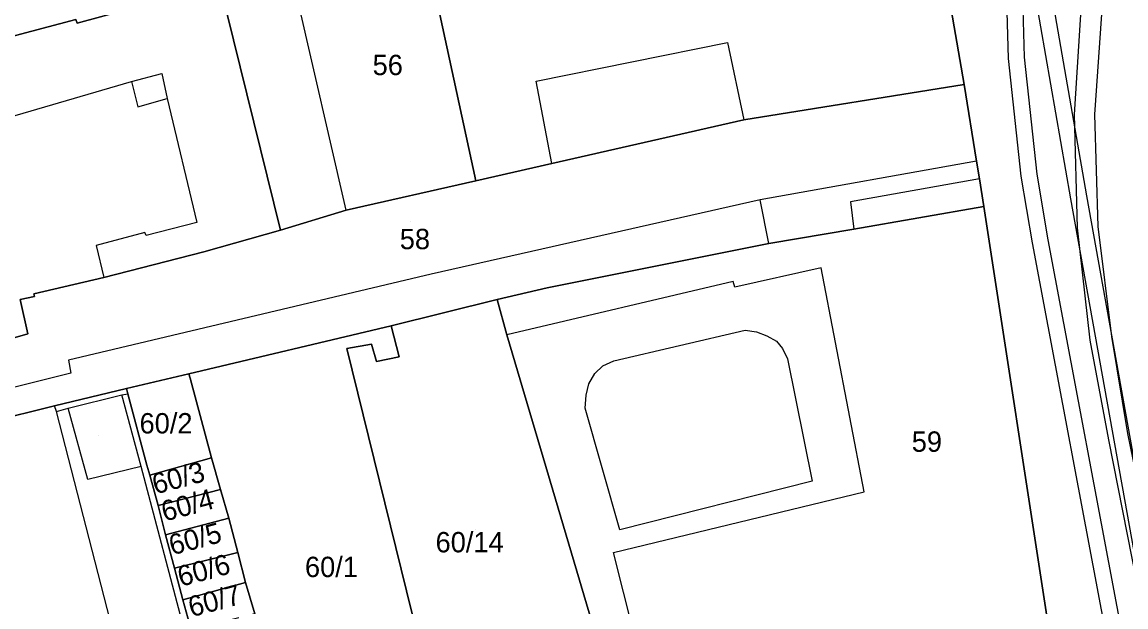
# Model space of a CAD drawing. Extents: x -263423 to -261326, y -1240067 to -1237864.
# Drawn here: x -262987.3 to -262878.7, y -1239350.4 to -1239293 of the extents above; entities that cross this region are included whole.
import ezdxf

# ---------------------------------------------------------------- set-up
doc = ezdxf.new("R2010")
doc.units = 0
for name, color, linetype in [('body_kn', 7, 'Continuous'), ('kladpar_druhypozemkov', 7, 'Continuous'), ('kladpar_hranice', 7, 'Continuous'), ('kladpar_parcelnecisla', 7, 'Continuous'), ('kladpar_plochy', 7, 'Continuous'), ('tarchy_linie', 7, 'Continuous'), ('zappar_hrandruhpozemk', 7, 'Continuous')]:
    doc.layers.add(name, color=color, linetype=linetype)

msp = doc.modelspace()

# ---------------------------------------------------------------- linework, layer by layer
at = {"layer": 'body_kn'}
for p, q in [((-262981.84, -1239293.12), (-262981.84, -1239293.12)), ((-262917.92, -1239295.02), (-262917.92, -1239295.02)), ((-262890.28, -1239296.56), (-262890.28, -1239296.56)), ((-262888.71, -1239296.45), (-262888.71, -1239296.45)), ((-262973.51, -1239298.06), (-262973.51, -1239298.06)), ((-262936.72, -1239298.8), (-262936.72, -1239298.8)), ((-262976.51, -1239298.82), (-262976.51, -1239298.82)), ((-262976.51, -1239298.82), (-262976.51, -1239298.82)), ((-262894.66, -1239299.14), (-262894.66, -1239299.14)), ((-262972.99, -1239300.49), (-262972.99, -1239300.49)), ((-262975.87, -1239301.32), (-262975.87, -1239301.32)), ((-262916.31, -1239302.61), (-262916.31, -1239302.61)), ((-262883.84, -1239302.07), (-262883.84, -1239302.07)), ((-262881.83, -1239302.09), (-262881.83, -1239302.09)), ((-262935.19, -1239306.9), (-262935.19, -1239306.9)), ((-262935.19, -1239306.9), (-262935.19, -1239306.9)), ((-262893.43, -1239306.67), (-262893.43, -1239306.67)), ((-262893.43, -1239306.67), (-262893.43, -1239306.67)), ((-262893.15, -1239308.39), (-262893.15, -1239308.39)), ((-262893.15, -1239308.39), (-262893.15, -1239308.39)), ((-262889.03, -1239308.15), (-262889.03, -1239308.15)), ((-262887.47, -1239307.93), (-262887.47, -1239307.93)), ((-262942.65, -1239308.58), (-262942.65, -1239308.58)), ((-262942.65, -1239308.58), (-262942.65, -1239308.58)), ((-262914.71, -1239310.46), (-262914.71, -1239310.46)), ((-262905.83, -1239310.66), (-262905.83, -1239310.66)), ((-262884.2, -1239310.37), (-262884.2, -1239310.37)), ((-262882.58, -1239310.08), (-262882.58, -1239310.08)), ((-262955.4, -1239311.48), (-262955.4, -1239311.48)), ((-262955.4, -1239311.48), (-262955.4, -1239311.48)), ((-262892.7, -1239311.13), (-262892.7, -1239311.13)), ((-262970.09, -1239312.69), (-262970.09, -1239312.69)), ((-262975.18, -1239313.66), (-262975.18, -1239313.66)), ((-262975.06, -1239313.98), (-262975.06, -1239313.98)), ((-262961.85, -1239313.44), (-262961.85, -1239313.44)), ((-262905.5, -1239313.33), (-262905.5, -1239313.33)), ((-262905.5, -1239313.33), (-262905.5, -1239313.33)), ((-262883.55, -1239313.2), (-262883.55, -1239313.2)), ((-262881.51, -1239313.08), (-262881.51, -1239313.08)), ((-262979.97, -1239314.95), (-262979.97, -1239314.95)), ((-262913.85, -1239314.74), (-262913.85, -1239314.74)), ((-262913.85, -1239314.74), (-262913.85, -1239314.74)), ((-262887.93, -1239314.68), (-262887.93, -1239314.68)), ((-262886.38, -1239314.4), (-262886.38, -1239314.4)), ((-262969.39, -1239315.56), (-262969.39, -1239315.56)), ((-262908.7, -1239317.14), (-262908.7, -1239317.14)), ((-262979.22, -1239318.08), (-262979.22, -1239318.08)), ((-262947.04, -1239317.77), (-262947.04, -1239317.77)), ((-262935.64, -1239319.09), (-262935.64, -1239319.09)), ((-262917.36, -1239318.48), (-262917.36, -1239318.48)), ((-262917.18, -1239319.05), (-262917.18, -1239319.05)), ((-262986.1, -1239319.71), (-262986.1, -1239319.71)), ((-262986.05, -1239319.97), (-262986.05, -1239319.97)), ((-262940.56, -1239320.26), (-262940.56, -1239320.26)), ((-262940.56, -1239320.26), (-262940.56, -1239320.26)), ((-262986.7, -1239323.64), (-262986.7, -1239323.64)), ((-262950.96, -1239322.83), (-262950.96, -1239322.83)), ((-262939.62, -1239323.71), (-262939.62, -1239323.71)), ((-262916.19, -1239323.27), (-262916.19, -1239323.27)), ((-262915.05, -1239323.42), (-262915.05, -1239323.42)), ((-262952.9, -1239324.63), (-262952.9, -1239324.63)), ((-262914.05, -1239323.82), (-262914.05, -1239323.82)), ((-262913.11, -1239324.35), (-262913.11, -1239324.35)), ((-262882.28, -1239324.23), (-262882.28, -1239324.23)), ((-262880.16, -1239323.89), (-262880.16, -1239323.89)), ((-262955.32, -1239325.08), (-262955.32, -1239325.08)), ((-262950.2, -1239325.89), (-262950.2, -1239325.89)), ((-262912.49, -1239325.06), (-262912.49, -1239325.06)), ((-262982.69, -1239326.2), (-262982.69, -1239326.2)), ((-262952.43, -1239326.35), (-262952.43, -1239326.35)), ((-262930.17, -1239326.77), (-262930.17, -1239326.77)), ((-262929.08, -1239326.29), (-262929.08, -1239326.29)), ((-262912, -1239326.09), (-262912, -1239326.09)), ((-262982.47, -1239327.48), (-262982.47, -1239327.48)), ((-262970.86, -1239327.55), (-262970.86, -1239327.55)), ((-262970.86, -1239327.55), (-262970.86, -1239327.55)), ((-262970.74, -1239327.99), (-262970.74, -1239327.99)), ((-262930.94, -1239327.52), (-262930.94, -1239327.52)), ((-262976.99, -1239329.01), (-262976.99, -1239329.01)), ((-262976.99, -1239329.01), (-262976.99, -1239329.01)), ((-262931.54, -1239328.52), (-262931.54, -1239328.52)), ((-262977.44, -1239329.62), (-262977.44, -1239329.62)), ((-262977.44, -1239329.62), (-262977.44, -1239329.62)), ((-262976.86, -1239329.51), (-262976.86, -1239329.51)), ((-262931.82, -1239329.66), (-262931.82, -1239329.66)), ((-262984.06, -1239330.69), (-262984.06, -1239330.69)), ((-262983.88, -1239331.26), (-262983.88, -1239331.26)), ((-262982.73, -1239330.91), (-262982.73, -1239330.91)), ((-262982.73, -1239330.91), (-262982.73, -1239330.91)), ((-262931.91, -1239330.93), (-262931.91, -1239330.93)), ((-262880.45, -1239334.04), (-262880.45, -1239334.04)), ((-262975.56, -1239336.65), (-262975.56, -1239336.65)), ((-262974.99, -1239336.54), (-262974.99, -1239336.54)), ((-262968.63, -1239335.79), (-262968.63, -1239335.79)), ((-262968.63, -1239335.79), (-262968.63, -1239335.79)), ((-262974.69, -1239337.5), (-262974.69, -1239337.5)), ((-262980.79, -1239337.94), (-262980.79, -1239337.94)), ((-262967.74, -1239338.92), (-262967.74, -1239338.92)), ((-262967.74, -1239338.92), (-262967.74, -1239338.92)), ((-262909.6, -1239338.09), (-262909.6, -1239338.09)), ((-262904.48, -1239339.15), (-262904.48, -1239339.15)), ((-262973.87, -1239340.5), (-262973.87, -1239340.5)), ((-262966.92, -1239341.73), (-262966.92, -1239341.73)), ((-262966.92, -1239341.73), (-262966.92, -1239341.73)), ((-262928.49, -1239342.89), (-262928.49, -1239342.89)), ((-262928.49, -1239342.89), (-262928.49, -1239342.89)), ((-262973.17, -1239343.38), (-262973.17, -1239343.38)), ((-262966.04, -1239345.12), (-262966.04, -1239345.12)), ((-262966.04, -1239345.12), (-262966.04, -1239345.12)), ((-262929.11, -1239345.1), (-262929.11, -1239345.1)), ((-262972.29, -1239346.64), (-262972.29, -1239346.64)), ((-262965.28, -1239348.06), (-262965.28, -1239348.06)), ((-262965.28, -1239348.06), (-262965.28, -1239348.06)), ((-262971.47, -1239349.77), (-262971.47, -1239349.77))]:
    msp.add_line(p, q, dxfattribs=at)
at = {"layer": 'kladpar_druhypozemkov'}
for p, q in [((-262951.22, -1239296.18), (-262951.22, -1239296.18)), ((-262949.06, -1239312.61), (-262949.06, -1239312.61)), ((-262972.66, -1239331.31), (-262972.66, -1239331.31)), ((-262897.92, -1239333), (-262897.92, -1239333)), ((-262979.74, -1239333.64), (-262979.74, -1239333.64)), ((-262970.66, -1239336.91), (-262970.66, -1239336.91)), ((-262969.96, -1239340.01), (-262969.96, -1239340.01)), ((-262942.73, -1239342.85), (-262942.73, -1239342.85)), ((-262969.56, -1239343.31), (-262969.56, -1239343.31)), ((-262957.23, -1239345.19), (-262957.23, -1239345.19)), ((-262968.36, -1239346.41), (-262968.36, -1239346.41)), ((-262967.66, -1239349.41), (-262967.66, -1239349.41))]:
    msp.add_line(p, q, dxfattribs=at)
at = {"layer": 'kladpar_hranice'}
for points in [[(-262947.83, -1239284.64), (-262942.65, -1239308.58), (-262955.4, -1239311.48), (-262961.85, -1239313.44), (-262967.8, -1239289.42), (-262960.85, -1239287.79), (-262947.83, -1239284.64)], [(-262896.35, -1239289.26), (-262894.66, -1239299.14), (-262916.31, -1239302.61), (-262935.19, -1239306.9), (-262942.65, -1239308.58), (-262947.83, -1239284.64)], [(-262969.9, -1239289.82), (-262981.84, -1239293.12), (-262981.96, -1239292.73), (-262996.58, -1239296.61), (-262996.46, -1239296.99), (-263013.25, -1239301.58), (-263014.54, -1239296.85), (-262988.49, -1239289.6)], [(-262981.96, -1239292.73), (-262981.84, -1239293.12), (-262969.9, -1239289.82), (-262967.8, -1239289.42), (-262961.85, -1239313.44), (-262969.39, -1239315.56), (-262979.22, -1239318.08), (-262986.1, -1239319.71), (-262986.05, -1239319.97), (-262987.45, -1239320.25), (-262986.7, -1239323.64), (-263004, -1239328.6), (-263005.55, -1239324.05), (-263006.38, -1239321.43), (-263013.25, -1239301.58), (-262996.46, -1239296.99), (-262996.58, -1239296.61), (-262981.96, -1239292.73)], [(-262873.86, -1239412.64), (-262874.96, -1239407.6), (-262877.73, -1239395.15), (-262878.88, -1239389.91), (-262879.11, -1239388.82), (-262880.36, -1239382.13), (-262881.22, -1239377.79), (-262886.31, -1239352.64), (-262892.7, -1239311.13), (-262893.15, -1239308.39), (-262893.43, -1239306.67), (-262894.66, -1239299.14), (-262896.35, -1239289.26)], [(-262942.65, -1239308.58), (-262935.19, -1239306.9), (-262916.31, -1239302.61), (-262894.66, -1239299.14), (-262893.43, -1239306.67), (-262893.15, -1239308.39), (-262892.7, -1239311.13), (-262905.5, -1239313.33), (-262913.85, -1239314.74), (-262935.64, -1239319.09), (-262940.56, -1239320.26), (-262950.96, -1239322.83), (-262970.86, -1239327.55), (-262976.99, -1239329.01), (-262984.06, -1239330.69), (-262990.44, -1239332.26)], [(-263004, -1239328.6), (-262986.7, -1239323.64), (-262987.45, -1239320.25), (-262986.05, -1239319.97), (-262986.1, -1239319.71), (-262979.22, -1239318.08), (-262969.39, -1239315.56), (-262961.85, -1239313.44), (-262955.4, -1239311.48), (-262942.65, -1239308.58)], [(-262905.5, -1239313.33), (-262892.7, -1239311.13), (-262886.31, -1239352.64), (-262926.04, -1239361.62), (-262928.21, -1239362.21), (-262939.62, -1239323.71), (-262940.56, -1239320.26), (-262935.64, -1239319.09), (-262913.85, -1239314.74), (-262905.5, -1239313.33)], [(-262940.56, -1239320.26), (-262939.62, -1239323.71), (-262928.21, -1239362.21), (-262944.87, -1239366.23), (-262945.18, -1239366.29), (-262955.32, -1239325.08), (-262952.9, -1239324.63), (-262952.43, -1239326.35), (-262950.2, -1239325.89), (-262950.96, -1239322.83), (-262940.56, -1239320.26)], [(-262970.86, -1239327.55), (-262950.96, -1239322.83), (-262950.2, -1239325.89), (-262952.43, -1239326.35), (-262952.9, -1239324.63), (-262955.32, -1239325.08), (-262945.18, -1239366.29), (-262959.47, -1239369.54), (-262960.23, -1239366.54), (-262961.18, -1239363.46), (-262961.93, -1239360.33), (-262962.75, -1239357.27), (-262963.57, -1239354.2), (-262964.39, -1239351.13), (-262965.28, -1239348.06), (-262966.04, -1239345.12), (-262966.92, -1239341.73), (-262967.74, -1239338.92), (-262968.63, -1239335.79), (-262970.74, -1239327.99), (-262970.86, -1239327.55)], [(-262970.86, -1239327.55), (-262970.74, -1239327.99), (-262968.63, -1239335.79), (-262974.69, -1239337.5), (-262974.99, -1239336.54), (-262976.86, -1239329.51), (-262976.99, -1239329.01), (-262970.86, -1239327.55)], [(-262990.44, -1239332.26), (-262984.06, -1239330.69), (-262976.99, -1239329.01)], [(-262976.99, -1239329.01), (-262976.86, -1239329.51), (-262974.99, -1239336.54), (-262974.69, -1239337.5), (-262973.87, -1239340.5), (-262973.17, -1239343.38), (-262972.29, -1239346.64), (-262971.47, -1239349.77), (-262970.65, -1239352.71), (-262969.89, -1239355.78), (-262969.01, -1239358.97), (-262968.25, -1239361.91), (-262967.49, -1239365.04), (-262966.61, -1239368.11), (-262965.91, -1239370.92), (-262966.42, -1239371.1), (-262971.65, -1239372.45), (-262973.13, -1239373.05), (-262990.33, -1239376.43)], [(-262968.63, -1239335.79), (-262967.74, -1239338.92), (-262973.87, -1239340.5), (-262974.69, -1239337.5), (-262968.63, -1239335.79)], [(-262967.74, -1239338.92), (-262966.92, -1239341.73), (-262973.17, -1239343.38), (-262973.87, -1239340.5), (-262967.74, -1239338.92)], [(-262966.92, -1239341.73), (-262966.04, -1239345.12), (-262972.29, -1239346.64), (-262973.17, -1239343.38), (-262966.92, -1239341.73)], [(-262966.04, -1239345.12), (-262965.28, -1239348.06), (-262971.47, -1239349.77), (-262972.29, -1239346.64), (-262966.04, -1239345.12)], [(-262965.28, -1239348.06), (-262964.39, -1239351.13), (-262970.65, -1239352.71), (-262971.47, -1239349.77), (-262965.28, -1239348.06)]]:
    msp.add_lwpolyline(points, dxfattribs=at)
at = {"layer": 'kladpar_plochy'}
for p, q in [((-262894.66, -1239299.14), (-262896.35, -1239289.26)), ((-262893.43, -1239306.67), (-262894.66, -1239299.14)), ((-262893.15, -1239308.39), (-262893.43, -1239306.67)), ((-262892.7, -1239311.13), (-262893.15, -1239308.39)), ((-262886.31, -1239352.64), (-262892.7, -1239311.13))]:
    msp.add_line(p, q, dxfattribs=at)
for points in [[(-262909.57, -1239275.82), (-262909.51, -1239276.2), (-262898.86, -1239273.95), (-262898.76, -1239274.84), (-262898.02, -1239279.05), (-262897.65, -1239279.19), (-262896.31, -1239278.96), (-262895.61, -1239278.92), (-262895.38, -1239280.06), (-262895.16, -1239281.53), (-262894.93, -1239282.81), (-262894.66, -1239284.59), (-262894.43, -1239285.93), (-262894.15, -1239287.53), (-262893.93, -1239288.86), (-262894.63, -1239288.98), (-262895.96, -1239289.2), (-262896.35, -1239289.26), (-262894.66, -1239299.14), (-262916.31, -1239302.61), (-262935.19, -1239306.9), (-262942.65, -1239308.58), (-262947.83, -1239284.64), (-262930.73, -1239280.44)], [(-262947.83, -1239284.64), (-262942.65, -1239308.58), (-262955.4, -1239311.48), (-262961.85, -1239313.44), (-262967.8, -1239289.42), (-262960.85, -1239287.79)], [(-262981.96, -1239292.73), (-262981.84, -1239293.12), (-262969.9, -1239289.82), (-262967.8, -1239289.42), (-262961.85, -1239313.44), (-262969.39, -1239315.56), (-262979.22, -1239318.08), (-262986.1, -1239319.71), (-262986.05, -1239319.97), (-262987.45, -1239320.25), (-262986.7, -1239323.64), (-263004, -1239328.6), (-263005.55, -1239324.05), (-263006.38, -1239321.43), (-263013.25, -1239301.58), (-262996.46, -1239296.99), (-262996.58, -1239296.61)], [(-262905.5, -1239313.33), (-262892.7, -1239311.13), (-262886.31, -1239352.64), (-262926.04, -1239361.62), (-262928.21, -1239362.21), (-262939.62, -1239323.71), (-262940.56, -1239320.26), (-262935.64, -1239319.09), (-262913.85, -1239314.74)], [(-262940.56, -1239320.26), (-262939.62, -1239323.71), (-262928.21, -1239362.21), (-262944.87, -1239366.23), (-262945.18, -1239366.29), (-262955.32, -1239325.08), (-262952.9, -1239324.63), (-262952.43, -1239326.35), (-262950.2, -1239325.89), (-262950.96, -1239322.83)], [(-262970.86, -1239327.55), (-262950.96, -1239322.83), (-262950.2, -1239325.89), (-262952.43, -1239326.35), (-262952.9, -1239324.63), (-262955.32, -1239325.08), (-262945.18, -1239366.29), (-262959.47, -1239369.54), (-262960.23, -1239366.54), (-262961.18, -1239363.46), (-262961.93, -1239360.33), (-262962.75, -1239357.27), (-262963.57, -1239354.2), (-262964.39, -1239351.13), (-262965.28, -1239348.06), (-262966.04, -1239345.12), (-262966.92, -1239341.73), (-262967.74, -1239338.92), (-262968.63, -1239335.79), (-262970.74, -1239327.99)], [(-262970.86, -1239327.55), (-262970.74, -1239327.99), (-262968.63, -1239335.79), (-262974.69, -1239337.5), (-262974.99, -1239336.54), (-262976.86, -1239329.51), (-262976.99, -1239329.01)], [(-262968.63, -1239335.79), (-262967.74, -1239338.92), (-262973.87, -1239340.5), (-262974.69, -1239337.5)], [(-262967.74, -1239338.92), (-262966.92, -1239341.73), (-262973.17, -1239343.38), (-262973.87, -1239340.5)], [(-262966.92, -1239341.73), (-262966.04, -1239345.12), (-262972.29, -1239346.64), (-262973.17, -1239343.38)], [(-262966.04, -1239345.12), (-262965.28, -1239348.06), (-262971.47, -1239349.77), (-262972.29, -1239346.64)], [(-262965.28, -1239348.06), (-262964.39, -1239351.13), (-262970.65, -1239352.71), (-262971.47, -1239349.77)]]:
    msp.add_lwpolyline(points, close=True, dxfattribs=at)
for points in [[(-262969.9, -1239289.82), (-262981.84, -1239293.12), (-262981.96, -1239292.73), (-262996.58, -1239296.61), (-262996.46, -1239296.99), (-263013.25, -1239301.58), (-263014.54, -1239296.85), (-262988.49, -1239289.6)], [(-263004, -1239328.6), (-262986.7, -1239323.64), (-262987.45, -1239320.25), (-262986.05, -1239319.97), (-262986.1, -1239319.71), (-262979.22, -1239318.08), (-262969.39, -1239315.56), (-262961.85, -1239313.44), (-262955.4, -1239311.48), (-262942.65, -1239308.58), (-262935.19, -1239306.9), (-262916.31, -1239302.61), (-262894.66, -1239299.14), (-262893.43, -1239306.67), (-262893.15, -1239308.39), (-262892.7, -1239311.13), (-262905.5, -1239313.33), (-262913.85, -1239314.74), (-262935.64, -1239319.09), (-262940.56, -1239320.26), (-262950.96, -1239322.83), (-262970.86, -1239327.55), (-262976.99, -1239329.01), (-262984.06, -1239330.69), (-262990.44, -1239332.26)], [(-262990.44, -1239332.26), (-262984.06, -1239330.69), (-262976.99, -1239329.01), (-262976.86, -1239329.51), (-262974.99, -1239336.54), (-262974.69, -1239337.5), (-262973.87, -1239340.5), (-262973.17, -1239343.38), (-262972.29, -1239346.64), (-262971.47, -1239349.77), (-262970.65, -1239352.71), (-262969.89, -1239355.78), (-262969.01, -1239358.97), (-262968.25, -1239361.91), (-262967.49, -1239365.04), (-262966.61, -1239368.11), (-262965.91, -1239370.92), (-262966.42, -1239371.1), (-262971.65, -1239372.45), (-262973.13, -1239373.05), (-262990.33, -1239376.43)]]:
    msp.add_lwpolyline(points, dxfattribs=at)
at = {"layer": 'tarchy_linie'}
for points in [[(-263002.97, -1238844.59), (-262980.25, -1238906.63), (-262945.58, -1239009.09), (-262938.29, -1239035.86), (-262916.38, -1239115.82), (-262894.12, -1239198.57), (-262876.1, -1239267.26), (-262891.06, -1239270.91), (-262884.2, -1239310.37), (-262877, -1239350.49), (-262869.73, -1239390.34), (-262861.27, -1239427.46), (-262857.92, -1239442.13), (-262856.51, -1239448.31), (-262843.28, -1239506.14), (-262818.17, -1239595.69)], [(-262869.63, -1239409.04), (-262873.55, -1239390.07), (-262880.44, -1239354.57), (-262887.93, -1239314.68), (-262889.03, -1239308.15), (-262890.28, -1239296.56), (-262890.67, -1239282.8), (-262892.97, -1239269.57), (-262890.47, -1239268.97), (-262890.55, -1239260.55), (-262891.38, -1239254.43), (-262896.52, -1239233.29), (-262900.02, -1239218.91), (-262906.21, -1239193.68), (-262913.29, -1239164.99), (-262921.35, -1239133.15), (-262925.02, -1239118.65), (-262930.17, -1239097.66), (-262934.63, -1239079.43)], [(-262868.1, -1239408.65), (-262872.01, -1239389.76), (-262878.89, -1239354.27), (-262886.38, -1239314.4), (-262887.47, -1239307.93), (-262888.71, -1239296.45), (-262889.24, -1239277.55), (-262888.89, -1239269.8), (-262888.98, -1239260.44), (-262889.83, -1239254.14), (-262894.99, -1239232.92), (-262898.49, -1239218.54), (-262904.68, -1239193.3), (-262911.76, -1239164.61), (-262919.82, -1239132.76), (-262923.49, -1239118.27), (-262928.64, -1239097.29), (-262933.1, -1239079.06)], [(-262823.03, -1239560.07), (-262828.03, -1239541.17), (-262832, -1239526.63), (-262837.39, -1239506.6), (-262841.48, -1239490.91), (-262845.09, -1239476.09), (-262852.63, -1239446.01), (-262852.91, -1239441.33), (-262856.62, -1239422.41), (-262858.01, -1239417.71), (-262862.05, -1239416.38), (-262868.07, -1239389.96), (-262875.38, -1239350.2), (-262882.58, -1239310.08), (-262887.56, -1239281.44), (-262887.66, -1239277.56), (-262887.4, -1239271.82)], [(-262969.9, -1239289.82), (-262981.84, -1239293.12), (-262981.96, -1239292.73), (-262996.58, -1239296.61), (-262996.46, -1239296.99), (-263013.25, -1239301.58), (-263013.16, -1239301.85)]]:
    msp.add_lwpolyline(points, dxfattribs=at)
at = {"layer": 'zappar_hrandruhpozemk'}
for p, q in [((-262955.4, -1239311.48), (-262960.85, -1239287.79)), ((-262881.05, -1239290.78), (-262881.83, -1239302.09)), ((-262936.72, -1239298.8), (-262917.92, -1239295.02)), ((-262917.92, -1239295.02), (-262916.31, -1239302.61)), ((-262976.51, -1239298.82), (-262973.51, -1239298.06)), ((-262973.51, -1239298.06), (-262972.99, -1239300.49)), ((-262935.19, -1239306.9), (-262936.72, -1239298.8)), ((-262893.43, -1239306.67), (-262914.71, -1239310.46)), ((-262970.09, -1239312.69), (-262975.06, -1239313.98)), ((-262904.48, -1239339.15), (-262908.7, -1239317.14)), ((-262947.04, -1239317.77), (-262982.69, -1239326.2)), ((-262912, -1239326.09), (-262909.6, -1239338.09)), ((-262982.73, -1239330.91), (-262977.44, -1239329.62)), ((-262977.44, -1239329.62), (-262976.86, -1239329.51)), ((-262975.56, -1239336.65), (-262977.44, -1239329.62)), ((-262983.88, -1239331.26), (-262984.06, -1239330.69)), ((-262983.88, -1239331.26), (-262982.73, -1239330.91)), ((-262973.13, -1239373.05), (-262983.88, -1239331.26)), ((-262980.79, -1239337.94), (-262982.73, -1239330.91)), ((-262975.56, -1239336.65), (-262980.79, -1239337.94)), ((-262968, -1239365.1), (-262975.56, -1239336.65)), ((-262909.6, -1239338.09), (-262928.49, -1239342.89)), ((-262929.11, -1239345.1), (-262904.48, -1239339.15)), ((-262925.14, -1239360.88), (-262929.11, -1239345.1))]:
    msp.add_line(p, q, dxfattribs=at)
for points in [[(-262883.12, -1239290.67), (-262883.84, -1239302.07), (-262883.55, -1239313.2), (-262882.28, -1239324.23), (-262880.45, -1239334.04), (-262877.26, -1239350.31), (-262874.15, -1239363.51)], [(-262991.45, -1239303.2), (-262976.51, -1239298.82), (-262975.87, -1239301.32), (-262972.99, -1239300.49), (-262970.09, -1239312.69)], [(-262881.83, -1239302.09), (-262881.51, -1239313.08), (-262880.16, -1239323.89), (-262878.58, -1239333.42), (-262875.24, -1239349.69)], [(-262893.15, -1239308.39), (-262905.83, -1239310.66), (-262905.5, -1239313.33)], [(-262913.85, -1239314.74), (-262914.71, -1239310.46), (-262947.04, -1239317.77)], [(-262975.06, -1239313.98), (-262975.18, -1239313.66), (-262979.97, -1239314.95), (-262979.22, -1239318.08)], [(-262908.7, -1239317.14), (-262917.18, -1239319.05), (-262917.36, -1239318.48), (-262939.62, -1239323.71)], [(-262928.49, -1239342.89), (-262931.91, -1239330.93), (-262931.82, -1239329.66), (-262931.54, -1239328.52), (-262930.94, -1239327.52), (-262930.17, -1239326.77), (-262929.08, -1239326.29), (-262916.19, -1239323.27), (-262915.05, -1239323.42), (-262914.05, -1239323.82), (-262913.11, -1239324.35), (-262912.49, -1239325.06), (-262912, -1239326.09)], [(-262982.69, -1239326.2), (-262982.47, -1239327.48), (-262991.15, -1239329.64), (-262990.44, -1239332.26)]]:
    msp.add_lwpolyline(points, dxfattribs=at)

# ---------------------------------------------------------------- texts
at = {"layer": 'kladpar_parcelnecisla'}
for s, p in [('56', (-262952.8, -1239298.21)), ('58', (-262950.13, -1239315.31)), ('60/2', (-262975.71, -1239333.41)), ('59', (-262899.8, -1239335.21)), ('60/14', (-262946.61, -1239345.09)), ('60/1', (-262959.45, -1239347.52))]:
    msp.add_text(s, height=2, dxfattribs=at).set_placement(p)
for s, p in [('60/3', (-262974.16, -1239339.41)), ('60/4', (-262973.26, -1239342.08)), ('60/5', (-262972.51, -1239345.39)), ('60/6', (-262971.66, -1239348.48)), ('60/7', (-262970.61, -1239351.47))]:
    msp.add_text(s, height=2, rotation=15, dxfattribs=at).set_placement(p)

doc.saveas('drawing.dxf')
